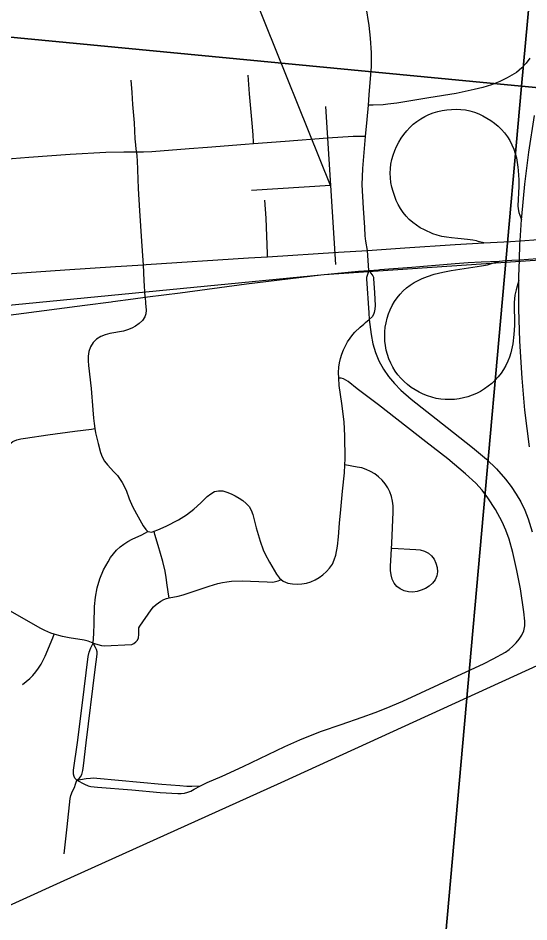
# Model space of a CAD drawing. Extents: x 0 to 1134, y 0 to 440.
# Drawn here: x 483.39 to 493.72, y 222.69 to 240.95 of the extents above; entities that cross this region are included whole.
import ezdxf

# ---------------------------------------------------------------- set-up
doc = ezdxf.new("R2010")
doc.units = 0
for name, color, linetype in [('GM_X_City_Street', 7, 'Continuous'), ('GM_X_County_Road', 7, 'Continuous'), ('GM_X_Interchange_Ramps', 7, 'Continuous'), ('GM_X_Rail_Line', 7, 'Continuous'), ('GM_X_Section', 7, 'Continuous'), ('GM_X_State_Route', 7, 'Continuous'), ('GM_X_Township_Road', 7, 'Continuous'), ('GM_X_US_Route', 7, 'Continuous'), ('SH_Data', 7, 'Continuous'), ('SN_P_Signs', 7, 'Continuous')]:
    doc.layers.add(name, color=color, linetype=linetype)

msp = doc.modelspace()

# ---------------------------------------------------------------- linework, layer by layer
at = {"layer": 'GM_X_City_Street'}
for points in [[(485.96, 235.312), (485.966, 235.188), (485.977, 235.048), (485.97, 234.974), (485.952, 234.911), (485.903, 234.84), (485.84, 234.779), (485.767, 234.726), (485.69, 234.683), (485.606, 234.65), (485.519, 234.627), (485.244, 234.578), (485.151, 234.553), (485.061, 234.516), (484.979, 234.463), (484.909, 234.394), (484.856, 234.31), (484.823, 234.217), (484.809, 234.121), (484.808, 234.025), (484.815, 233.93), (484.868, 233.467), (484.902, 233.038), (484.917, 232.867), (484.929, 232.759), (484.945, 232.657)], [(489.877, 233.678), (489.872, 233.791), (489.877, 233.896), (489.889, 233.986), (489.909, 234.074), (489.936, 234.16), (489.97, 234.245), (490.053, 234.408), (490.102, 234.484), (490.156, 234.557), (490.196, 234.603), (490.304, 234.705), (490.379, 234.767), (490.415, 234.797), (490.489, 234.858)], [(487.079, 225.437), (487.211, 225.502), (487.517, 225.634), (487.943, 225.829), (488.278, 225.992), (488.784, 226.232), (489.088, 226.364), (489.304, 226.454), (489.526, 226.539), (489.925, 226.677), (490.35, 226.822), (490.61, 226.918), (490.835, 227.006), (491.168, 227.149), (491.895, 227.488), (492.813, 227.909), (492.997, 228.001), (493.242, 228.141), (493.321, 228.195), (493.395, 228.257), (493.462, 228.327), (493.52, 228.403), (493.573, 228.484), (493.615, 228.572), (493.636, 228.671), (493.636, 228.768), (493.618, 228.956), (493.547, 229.419), (493.477, 229.788), (493.395, 230.154), (493.317, 230.425), (493.252, 230.602), (493.176, 230.775), (493.04, 231.023), (492.885, 231.259), (492.77, 231.409), (492.644, 231.55), (492.437, 231.743), (492.079, 232.044), (491.637, 232.391), (490.68, 233.139), (490.249, 233.462), (490.064, 233.605), (490.018, 233.637), (489.973, 233.66), (489.924, 233.672), (489.877, 233.678)], [(489.998, 231.924), (490.004, 232.045), (490, 232.511), (489.98, 232.792), (489.934, 233.162), (489.885, 233.53), (489.877, 233.678)], [(483.07, 232.181), (483.153, 232.28), (483.215, 232.344), (483.284, 232.395), (483.362, 232.428), (483.449, 232.449), (483.538, 232.465), (483.994, 232.528), (484.536, 232.603), (484.874, 232.647), (484.945, 232.657)], [(484.945, 232.657), (484.959, 232.568), (485.008, 232.357), (485.057, 232.174), (485.092, 232.085), (485.138, 232), (485.195, 231.923), (485.324, 231.785), (485.398, 231.706), (485.444, 231.648), (485.496, 231.568), (485.573, 231.41), (485.639, 231.236), (485.704, 231.084), (485.782, 230.933), (485.922, 230.689), (485.974, 230.618), (486.015, 230.577)], [(488.71, 229.607), (488.75, 229.573), (488.842, 229.534), (488.937, 229.517), (489.032, 229.511), (489.128, 229.516), (489.22, 229.533), (489.311, 229.559), (489.398, 229.597), (489.479, 229.646), (489.554, 229.703), (489.626, 229.766), (489.69, 229.838), (489.744, 229.919), (489.784, 230.006), (489.813, 230.097), (489.85, 230.283), (489.87, 230.469), (489.89, 230.747), (489.914, 231.024), (489.95, 231.393), (489.989, 231.764), (489.998, 231.924)], [(490.952, 230.239), (491.43, 230.216), (491.521, 230.203), (491.608, 230.18), (491.686, 230.142), (491.751, 230.088), (491.803, 230.019), (491.839, 229.938), (491.861, 229.852), (491.867, 229.764), (491.854, 229.679), (491.821, 229.6), (491.769, 229.53), (491.703, 229.473), (491.626, 229.427), (491.543, 229.389), (491.458, 229.363), (491.371, 229.351), (491.283, 229.356), (491.198, 229.379), (491.117, 229.415), (491.048, 229.467), (490.994, 229.533), (490.956, 229.612), (490.933, 229.698), (490.922, 229.787), (490.921, 229.877), (490.944, 230.344), (490.973, 230.965), (490.971, 231.094), (490.962, 231.19), (490.941, 231.284), (490.909, 231.375), (490.866, 231.462), (490.812, 231.543), (490.749, 231.616), (490.678, 231.682), (490.601, 231.739), (490.518, 231.789), (490.431, 231.83), (490.338, 231.86), (490.244, 231.877), (489.998, 231.924)], [(486.14, 230.581), (486.214, 230.607), (486.385, 230.683), (486.634, 230.815), (486.793, 230.916), (486.942, 231.031), (487.085, 231.154), (487.215, 231.286), (487.285, 231.341), (487.361, 231.382), (487.443, 231.401), (487.528, 231.397), (487.614, 231.374), (487.698, 231.34), (487.78, 231.3), (487.859, 231.253), (487.934, 231.201), (488.003, 231.145), (488.062, 231.08), (488.106, 231.006), (488.137, 230.922), (488.207, 230.652), (488.284, 230.383), (488.346, 230.205), (488.385, 230.119), (488.473, 229.954), (488.566, 229.793), (488.615, 229.713), (488.673, 229.637), (488.71, 229.607)], [(484.907, 228.323), (484.923, 228.517), (484.928, 228.718), (484.936, 229.061), (484.953, 229.251), (484.989, 229.439), (485.045, 229.622), (485.119, 229.799), (485.21, 229.967), (485.262, 230.048), (485.32, 230.124), (485.383, 230.197), (485.453, 230.264), (485.529, 230.324), (485.611, 230.376), (485.697, 230.42), (485.892, 230.509), (486.015, 230.577)], [(486.015, 230.577), (486.054, 230.567), (486.096, 230.566), (486.14, 230.581)], [(486.447, 229.234), (486.441, 229.269), (486.408, 229.489), (486.384, 229.647), (486.363, 229.775), (486.314, 229.969), (486.22, 230.295), (486.158, 230.516), (486.14, 230.581)], [(486.447, 229.234), (486.625, 229.272), (486.728, 229.299), (487.253, 229.471), (487.431, 229.525), (487.521, 229.547), (487.611, 229.562), (487.703, 229.571), (487.924, 229.578), (488.428, 229.56), (488.54, 229.555), (488.593, 229.565), (488.648, 229.578), (488.683, 229.594), (488.71, 229.607)], [(484.907, 228.323), (485.079, 228.274), (485.128, 228.268), (485.69, 228.295), (485.729, 228.313), (485.772, 228.345), (485.805, 228.379), (485.828, 228.425), (485.834, 228.494), (485.83, 228.583), (485.833, 228.629), (485.851, 228.667), (486.08, 228.995), (486.131, 229.057), (486.18, 229.102), (486.228, 229.138), (486.279, 229.172), (486.334, 229.201), (486.388, 229.222), (486.447, 229.234)], [(484.122, 228.501), (484.05, 228.524), (483.934, 228.574), (483.852, 228.616), (483.127, 229.028)], [(483.482, 227.487), (483.556, 227.544), (483.626, 227.604), (483.691, 227.67), (483.752, 227.741), (483.806, 227.816), (483.854, 227.894), (483.936, 228.059), (484.09, 228.425), (484.122, 228.501)], [(484.907, 228.323), (484.807, 228.361), (484.727, 228.381), (484.424, 228.428), (484.289, 228.453), (484.214, 228.472), (484.122, 228.501)], [(484.58, 225.553), (484.54, 225.592), (484.522, 225.626), (484.51, 225.672), (484.509, 225.755), (484.59, 226.314), (484.687, 227.061), (484.807, 228.052), (484.828, 228.137), (484.861, 228.223), (484.907, 228.323)], [(484.58, 225.553), (484.625, 225.586), (484.653, 225.622), (484.677, 225.667), (484.699, 225.75), (484.712, 225.841), (484.766, 226.304), (484.952, 227.786), (484.99, 228.096), (484.988, 228.142), (484.973, 228.192), (484.955, 228.231), (484.907, 228.323)], [(484.319, 224.061), (484.382, 224.611), (484.444, 225.185), (484.46, 225.244), (484.494, 225.331), (484.529, 225.405), (484.554, 225.474), (484.58, 225.553)], [(484.58, 225.553), (484.764, 225.586), (484.852, 225.596), (484.906, 225.6), (484.981, 225.596), (486.294, 225.472), (486.659, 225.444), (486.799, 225.433), (486.906, 225.43), (487.079, 225.437)], [(484.58, 225.553), (484.732, 225.473), (484.809, 225.436), (484.859, 225.423), (484.997, 225.409), (485.692, 225.36), (486.265, 225.305), (486.62, 225.28), (486.691, 225.281), (486.758, 225.292), (486.823, 225.31), (486.881, 225.333), (486.949, 225.369), (487.079, 225.437)]]:
    msp.add_lwpolyline(points, dxfattribs=at)
at = {"layer": 'GM_X_County_Road'}
msp.add_line((490.485, 235.852), (490.457, 236.256), dxfattribs=at)
for points in [[(490.474, 239.189), (490.491, 239.397), (490.535, 239.97), (490.537, 240.248), (490.518, 240.544), (490.487, 240.802), (490.429, 241.18), (490.327, 241.709), (490.201, 242.316)], [(490.417, 238.557), (490.451, 238.904), (490.474, 239.189)], [(490.457, 236.256), (490.424, 236.445), (490.409, 236.548), (490.398, 236.717), (490.371, 237.108), (490.349, 237.579), (490.362, 237.908), (490.385, 238.233), (490.417, 238.557)]]:
    msp.add_lwpolyline(points, dxfattribs=at)
at = {"layer": 'GM_X_Interchange_Ramps'}
for points in [[(493.736, 240.138), (493.662, 240.037), (493.573, 239.944), (493.465, 239.85), (493.376, 239.796), (493.282, 239.742), (493.13, 239.67), (492.962, 239.604), (492.784, 239.546), (492.609, 239.506), (492.432, 239.467), (492.248, 239.429), (491.695, 239.341), (491.05, 239.232), (490.865, 239.21), (490.771, 239.201), (490.569, 239.193), (490.474, 239.189)], [(492.804, 236.407), (492.693, 236.439), (492.657, 236.45), (492.584, 236.464), (492.476, 236.48), (492.284, 236.494), (492.156, 236.51), (492.049, 236.525), (491.957, 236.54), (491.866, 236.563), (491.777, 236.593), (491.606, 236.669), (491.523, 236.714), (491.444, 236.765), (491.369, 236.82), (491.298, 236.883), (491.234, 236.95), (491.175, 237.024), (491.123, 237.102), (491.077, 237.184), (491.037, 237.268), (490.972, 237.445), (490.948, 237.535), (490.93, 237.627), (490.918, 237.721), (490.915, 237.814), (490.919, 237.908), (490.93, 238.001), (490.949, 238.093), (490.975, 238.183), (491.006, 238.272), (491.044, 238.358), (491.087, 238.441), (491.135, 238.522), (491.189, 238.599), (491.247, 238.672), (491.311, 238.741), (491.38, 238.805), (491.453, 238.863), (491.531, 238.916), (491.613, 238.962), (491.698, 239.002), (491.785, 239.035), (491.875, 239.062), (491.967, 239.083), (492.06, 239.097), (492.153, 239.106), (492.247, 239.109), (492.341, 239.105), (492.434, 239.094), (492.526, 239.075), (492.615, 239.048), (492.703, 239.014), (492.788, 238.974), (492.87, 238.929), (492.949, 238.879), (493.025, 238.824), (493.097, 238.764), (493.165, 238.699), (493.228, 238.629), (493.285, 238.554), (493.334, 238.475), (493.376, 238.391), (493.412, 238.304), (493.441, 238.215), (493.465, 238.124), (493.496, 237.939), (493.502, 237.872), (493.514, 237.682), (493.514, 237.546), (493.497, 237.157), (493.5, 237.094), (493.514, 237.025), (493.534, 236.967), (493.57, 236.879)], [(493.517, 235.653), (493.462, 235.463), (493.437, 235.355), (493.427, 235.281), (493.422, 235.204), (493.424, 234.741), (493.414, 234.556), (493.391, 234.371), (493.352, 234.19), (493.325, 234.102), (493.291, 234.015), (493.252, 233.931), (493.207, 233.851), (493.156, 233.774), (493.099, 233.701), (493.036, 233.632), (492.969, 233.569), (492.897, 233.511), (492.821, 233.458), (492.742, 233.405), (492.662, 233.365), (492.574, 233.331), (492.486, 233.3), (492.397, 233.276), (492.306, 233.258), (492.214, 233.247), (492.121, 233.242), (492.028, 233.244), (491.936, 233.252), (491.845, 233.267), (491.755, 233.288), (491.666, 233.317), (491.58, 233.351), (491.497, 233.392), (491.416, 233.438), (491.339, 233.489), (491.266, 233.546), (491.196, 233.607), (491.131, 233.673), (491.071, 233.743), (491.016, 233.818), (490.967, 233.896), (490.924, 233.979), (490.888, 234.064), (490.858, 234.152), (490.835, 234.241), (490.818, 234.332), (490.807, 234.425), (490.803, 234.517), (490.806, 234.61), (490.815, 234.702), (490.83, 234.794), (490.852, 234.884), (490.88, 234.972), (490.914, 235.058), (490.955, 235.141), (491.002, 235.221), (491.055, 235.298), (491.113, 235.369), (491.177, 235.437), (491.246, 235.498), (491.319, 235.555), (491.397, 235.605), (491.478, 235.65), (491.562, 235.689), (491.666, 235.73), (491.801, 235.775), (491.978, 235.817), (492.149, 235.848), (492.761, 235.942), (492.879, 235.963), (492.96, 235.989), (493.125, 236.04)], [(490.485, 235.852), (490.442, 235.731), (490.436, 235.707), (490.434, 235.682), (490.48, 234.998), (490.489, 234.858), (490.531, 234.554), (490.566, 234.371), (490.617, 234.193), (490.687, 234.022), (490.776, 233.859), (490.882, 233.708), (491.001, 233.566), (491.13, 233.432), (491.338, 233.248), (492.067, 232.676), (492.577, 232.275), (492.86, 232.035), (493.06, 231.842), (493.244, 231.634), (493.357, 231.487), (493.46, 231.333), (493.553, 231.173), (493.633, 231.006), (493.702, 230.834), (493.785, 230.569)], [(490.485, 235.852), (490.564, 235.741), (490.573, 235.716), (490.577, 235.692), (490.598, 235.397), (490.608, 235.14), (490.604, 235.072), (490.589, 235.001), (490.577, 234.959), (490.547, 234.912), (490.489, 234.858)]]:
    msp.add_lwpolyline(points, dxfattribs=at)
at = {"layer": 'GM_X_Rail_Line'}
for points in [[(441.828, 209.955), (442.384, 210.003), (445.025, 212.012), (449.223, 215.278), (458.235, 222.313), (466.785, 228.971), (470.212, 230.849), (471.766, 231.732), (472.775, 231.942), (473.573, 231.943), (474.497, 231.817), (476.094, 232.321), (478.027, 233.499), (478.699, 233.836), (480.254, 234.425), (481.388, 234.972), (489.581, 235.772), (508.236, 237.037)], [(448.33, 204.559), (449.291, 205.588), (450.515, 207.221), (451.109, 207.984), (451.674, 208.64), (452.525, 209.459), (453.321, 210.083), (453.918, 210.47), (454.436, 210.76), (455.388, 211.201), (456.893, 211.78), (459.598, 212.756), (462.659, 213.862), (463.454, 214.143), (464.859, 214.696), (472.065, 217.966), (475.347, 219.445), (484.251, 223.49), (488.709, 225.503), (494.667, 228.225)]]:
    msp.add_lwpolyline(points, dxfattribs=at)
at = {"layer": 'GM_X_Section'}
for points in [[(466.346, 272.53), (496.343, 269.642), (493.567, 239.575), (463.627, 242.452)], [(496.343, 269.642), (526.475, 266.717), (523.893, 236.716), (493.567, 239.575)], [(463.627, 242.452), (493.567, 239.575), (490.882, 209.496), (460.45, 211.914)], [(493.567, 239.575), (523.893, 236.716), (521.182, 207.228), (490.882, 209.496)]]:
    msp.add_lwpolyline(points, close=True, dxfattribs=at)
at = {"layer": 'GM_X_State_Route'}
for p, q in [((490.485, 235.852), (490.674, 235.865)), ((485.274, 235.219), (485.303, 235.223))]:
    msp.add_line(p, q, dxfattribs=at)
for points in [[(493.371, 236.057), (493.528, 236.068), (493.709, 236.081), (493.894, 236.094), (494.29, 236.12), (494.599, 236.144)], [(490.674, 235.865), (490.706, 235.868), (491.348, 235.92), (492.227, 235.994), (492.49, 236.009)], [(492.49, 236.009), (492.752, 236.024), (493.125, 236.04)], [(493.125, 236.04), (493.183, 236.043), (493.371, 236.057)], [(485.96, 235.312), (486.009, 235.318), (486.666, 235.4), (488.01, 235.579), (489.513, 235.763), (490.275, 235.837), (490.485, 235.852)], [(485.303, 235.223), (485.719, 235.277), (485.96, 235.312)], [(481.139, 234.679), (483.352, 234.97), (484.739, 235.148), (485.274, 235.219)]]:
    msp.add_lwpolyline(points, dxfattribs=at)
at = {"layer": 'GM_X_Township_Road'}
for points in [[(488.149, 238.407), (488.148, 238.448), (488.143, 238.582), (488.133, 238.75), (488.069, 239.418), (488.054, 239.607), (488.043, 239.797)], [(485.791, 238.242), (485.781, 238.301), (485.769, 238.392), (485.761, 238.514), (485.743, 238.837), (485.711, 239.207), (485.696, 239.446), (485.677, 239.696)], [(490.417, 238.557), (490.315, 238.557), (490.168, 238.557), (489.647, 238.522), (488.791, 238.455), (488.149, 238.407)], [(488.149, 238.407), (487.982, 238.395), (487.221, 238.338), (486.851, 238.307), (486.095, 238.251), (485.925, 238.244), (485.791, 238.242)], [(485.791, 238.242), (485.526, 238.243), (485.164, 238.235), (484.441, 238.192), (483.61, 238.135), (483.272, 238.109), (483.12, 238.099)], [(485.924, 235.968), (485.919, 236.055), (485.89, 236.444), (485.851, 237.057), (485.825, 237.506), (485.805, 238.074), (485.8, 238.157), (485.791, 238.242)], [(488.433, 236.127), (488.431, 236.186), (488.404, 236.908), (488.379, 237.27)], [(485.96, 235.312), (485.941, 235.648), (485.924, 235.968)]]:
    msp.add_lwpolyline(points, dxfattribs=at)
at = {"layer": 'GM_X_US_Route'}
for p, q in [((490.485, 235.852), (490.674, 235.865)), ((485.274, 235.219), (485.303, 235.223))]:
    msp.add_line(p, q, dxfattribs=at)
for points in [[(493.728, 232.285), (493.638, 233.027), (493.58, 233.678), (493.537, 234.424), (493.517, 235.077), (493.517, 235.653), (493.517, 235.731), (493.528, 236.068), (493.538, 236.384), (493.542, 236.451), (493.57, 236.879), (493.574, 236.944), (493.636, 237.594), (493.717, 238.243), (493.831, 238.982)], [(481.762, 235.69), (482.2, 235.719), (483.129, 235.783), (483.269, 235.793), (484.337, 235.864), (485.359, 235.93), (485.924, 235.968), (485.98, 235.972), (488.052, 236.103), (488.433, 236.127), (489.869, 236.218), (490.457, 236.256), (491.21, 236.309), (492.23, 236.376), (492.804, 236.407), (493.349, 236.437), (493.542, 236.451), (493.912, 236.479), (493.977, 236.484), (494.293, 236.507), (495.854, 236.622), (499.611, 236.87), (500.511, 236.929)], [(493.371, 236.057), (493.528, 236.068), (493.709, 236.081), (493.894, 236.094), (494.29, 236.12), (494.599, 236.144)], [(490.674, 235.865), (490.706, 235.868), (491.348, 235.92), (492.227, 235.994), (492.49, 236.009)], [(492.49, 236.009), (492.752, 236.024), (493.125, 236.04)], [(493.125, 236.04), (493.183, 236.043), (493.371, 236.057)], [(485.96, 235.312), (486.009, 235.318), (486.666, 235.4), (488.01, 235.579), (489.513, 235.763), (490.275, 235.837), (490.485, 235.852)], [(485.303, 235.223), (485.719, 235.277), (485.96, 235.312)], [(481.139, 234.679), (483.352, 234.97), (484.739, 235.148), (485.274, 235.219)]]:
    msp.add_lwpolyline(points, dxfattribs=at)
at = {"layer": 'SH_Data'}
msp.add_line((489.705, 237.569), (477.425, 268.108), dxfattribs=at)
at = {"layer": 'SN_P_Signs'}
for p, q in [((489.604, 239.166), (489.806, 235.972)), ((489.705, 237.569), (488.108, 237.468))]:
    msp.add_line(p, q, dxfattribs=at)

doc.saveas('drawing.dxf')
